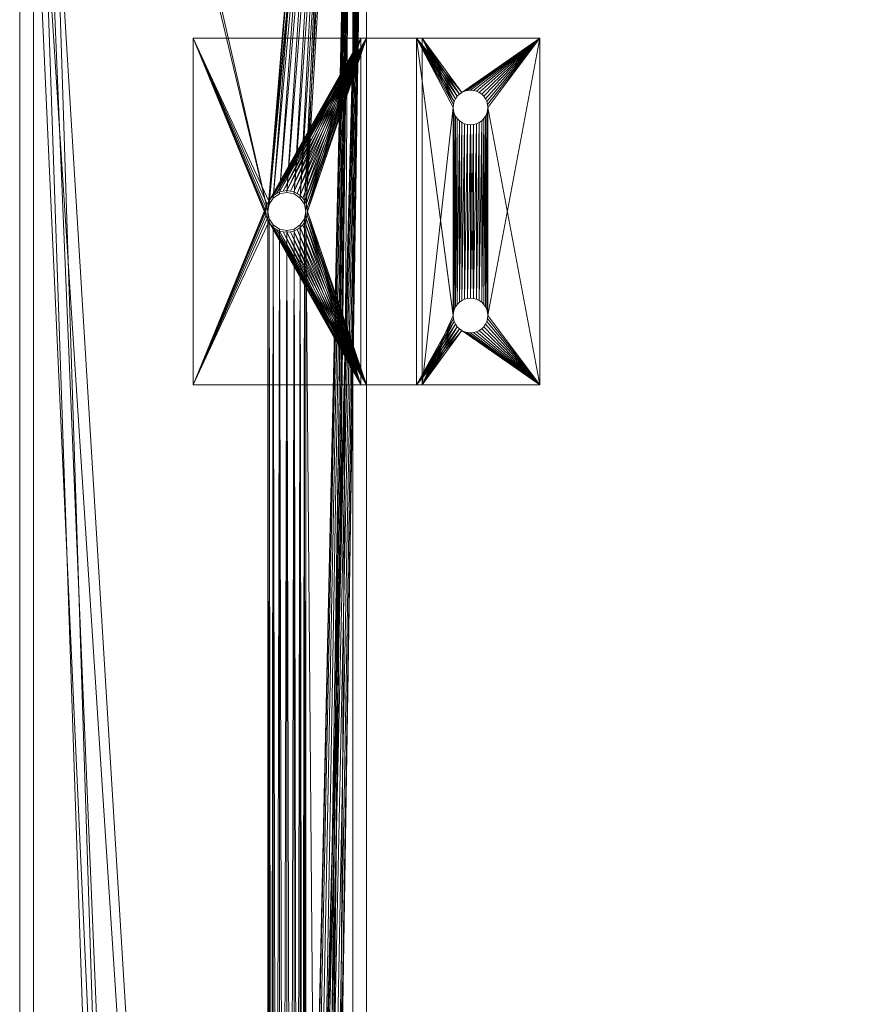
# Model space of a CAD drawing. Header units: millimetres. Extents: x -2623 to 24971, y -2173 to 12621.
# Tile 499 of 656: x 0 to 123, y 936 to 1078. Entities that reach past the tile are written whole.
import ezdxf

# ---------------------------------------------------------------- set-up
doc = ezdxf.new("R2010")
doc.units = ezdxf.units.MM
for name, color, linetype, lineweight in [('Track Leg Frames', 6, 'Continuous', 5), ('Track Spacer Bracket', 6, 'Continuous', 5), ('Workstation - Top', 4, 'Continuous', 5)]:
    doc.layers.add(name, color=color, linetype=linetype, lineweight=lineweight)

msp = doc.modelspace()

# ---------------------------------------------------------------- meshes
at = {"layer": 'Track Leg Frames'}
mesh = msp.add_polyface(dxfattribs=at)
corners = [(48, 2, 683.5), (41.25, 150, 683.5), (48, 1198, 683.5), (35.75, 1050, 683.5), (35.75, 600, 683.5), (35.75, 150, 683.5), (2, 1198, 683.5), (2, 2, 683.5), (35.96, 151.05, 683.5), (35.96, 598.95, 683.5), (36.56, 598.06, 683.5), (36.56, 151.94, 683.5), (37.45, 597.46, 683.5), (37.45, 152.54, 683.5), (38.5, 597.25, 683.5), (38.5, 152.75, 683.5), (39.55, 597.46, 683.5), (39.55, 152.54, 683.5), (40.44, 598.06, 683.5), (40.44, 151.94, 683.5), (41.04, 598.95, 683.5), (41.04, 151.05, 683.5), (41.25, 600, 683.5), (50, 0, 685.5), (41.25, 1050, 685.5), (41.25, 600, 685.5), (41.25, 150, 685.5), (41.04, 598.95, 685.5), (41.04, 151.05, 685.5), (40.44, 598.06, 685.5), (40.44, 151.94, 685.5), (39.55, 597.46, 685.5), (39.55, 152.54, 685.5), (38.5, 597.25, 685.5), (38.5, 152.75, 685.5), (37.45, 597.46, 685.5), (37.45, 152.54, 685.5), (36.56, 598.06, 685.5), (36.56, 151.94, 685.5), (35.96, 598.95, 685.5), (35.96, 151.05, 685.5), (35.75, 600, 685.5), (35.75, 150, 685.5), (35.75, 1050, 685.5), (0, 0, 685.5), (0, 1200, 685.5), (48, 48, 637.5), (48, 1152, 637.5), (41.25, 600, 637.5), (41.04, 598.95, 637.5), (40.44, 598.06, 637.5), (39.55, 597.46, 637.5), (38.5, 597.25, 637.5), (37.45, 597.46, 637.5), (36.56, 598.06, 637.5), (35.96, 598.95, 637.5), (35.75, 600, 637.5), (2, 1152, 637.5), (2, 48, 637.5), (50, 50, 635.5), (0, 50, 635.5), (0, 1150, 635.5), (35.75, 600, 635.5), (35.96, 598.95, 635.5), (36.56, 598.06, 635.5), (37.45, 597.46, 635.5), (38.5, 597.25, 635.5), (39.55, 597.46, 635.5), (40.44, 598.06, 635.5), (41.04, 598.95, 635.5), (41.25, 600, 635.5), (50, 1200, 685.5)]
mesh.append_faces([[corners[k] for k in face] for face in [(62, 56, 55, 63), (4, 41, 39, 9), (63, 55, 54, 64), (9, 39, 37, 10), (64, 54, 53, 65), (10, 37, 35, 12), (65, 53, 52, 66), (12, 35, 33, 14), (66, 52, 51, 67), (14, 33, 31, 16), (67, 51, 50, 68), (16, 31, 29, 18), (68, 50, 49, 69), (18, 29, 27, 20), (69, 49, 48, 70), (20, 27, 25, 22)]])
mesh.append_faces([[corners[k] for k in face] for face in [(46, 57, 58)]], dxfattribs={"vtx0": -1})
mesh.append_faces([[corners[k] for k in face] for face in [(0, 1, 2), (6, 5, 7), (9, 5, 4), (34, 35, 36), (44, 42, 45), (2, 46, 0), (45, 60, 44)]], dxfattribs={"vtx0": -1, "vtx1": -1})
mesh.append_faces([[corners[k] for k in face] for face in [(3, 4, 5), (23, 24, 25), (42, 41, 43)]], dxfattribs={"vtx0": -1, "vtx1": -1, "vtx2": -1})
mesh.append_faces([[corners[k] for k in face] for face in [(8, 9, 10), (11, 10, 12), (13, 12, 14), (15, 14, 16), (17, 16, 18), (19, 18, 20), (21, 20, 22), (26, 25, 27), (28, 27, 29), (30, 29, 31), (32, 31, 33), (34, 33, 35), (36, 35, 37), (38, 37, 39), (40, 39, 41), (46, 48, 49), (46, 49, 50), (46, 50, 51), (46, 51, 52), (46, 52, 53), (46, 53, 54), (46, 54, 55), (46, 55, 56), (59, 62, 63), (59, 63, 64), (59, 64, 65), (59, 65, 66), (59, 66, 67), (59, 67, 68), (59, 68, 69), (59, 69, 70)]], dxfattribs={"vtx0": -1, "vtx2": -1})
mesh.append_faces([[corners[k] for k in face] for face in [(46, 47, 48), (6, 7, 58), (71, 23, 59)]], dxfattribs={"vtx1": -1, "vtx2": -1})
mesh.append_faces([[corners[k] for k in face] for face in [(59, 60, 61)]], dxfattribs={"vtx2": -1})
mesh = msp.add_polyface(dxfattribs=at)
corners = [(48, 1198, 683.5), (41.25, 150, 683.5), (41.25, 600, 683.5), (41.25, 1050, 683.5), (41.04, 601.05, 683.5), (41.04, 1048.95, 683.5), (40.44, 601.94, 683.5), (40.44, 1048.06, 683.5), (39.55, 602.54, 683.5), (39.55, 1047.46, 683.5), (38.5, 602.75, 683.5), (38.5, 1047.25, 683.5), (37.45, 602.54, 683.5), (37.45, 1047.46, 683.5), (36.56, 601.94, 683.5), (36.56, 1048.06, 683.5), (35.96, 601.05, 683.5), (35.96, 1048.95, 683.5), (35.75, 600, 683.5), (35.75, 1050, 683.5), (35.75, 150, 683.5), (2, 1198, 683.5), (50, 1200, 685.5), (41.25, 1050, 685.5), (50, 0, 685.5), (35.75, 150, 685.5), (35.75, 1050, 685.5), (0, 1200, 685.5), (35.96, 1048.95, 685.5), (35.96, 601.05, 685.5), (36.56, 601.94, 685.5), (36.56, 1048.06, 685.5), (37.45, 602.54, 685.5), (37.45, 1047.46, 685.5), (38.5, 602.75, 685.5), (38.5, 1047.25, 685.5), (39.55, 602.54, 685.5), (39.55, 1047.46, 685.5), (40.44, 601.94, 685.5), (40.44, 1048.06, 685.5), (41.04, 601.05, 685.5), (41.04, 1048.95, 685.5), (41.25, 600, 685.5), (35.75, 600, 685.5), (48, 48, 637.5), (35.75, 600, 637.5), (2, 1152, 637.5), (48, 1152, 637.5), (35.96, 601.05, 637.5), (36.56, 601.94, 637.5), (37.45, 602.54, 637.5), (38.5, 602.75, 637.5), (39.55, 602.54, 637.5), (40.44, 601.94, 637.5), (41.04, 601.05, 637.5), (41.25, 600, 637.5), (50, 50, 635.5), (0, 1150, 635.5), (35.75, 600, 635.5), (41.25, 600, 635.5), (50, 1150, 635.5), (41.04, 601.05, 635.5), (40.44, 601.94, 635.5), (39.55, 602.54, 635.5), (38.5, 602.75, 635.5), (37.45, 602.54, 635.5), (36.56, 601.94, 635.5), (35.96, 601.05, 635.5), (2, 48, 637.5), (0, 50, 635.5)]
mesh.append_faces([[corners[k] for k in face] for face in [(59, 55, 54, 61), (2, 42, 40, 4), (61, 54, 53, 62), (4, 40, 38, 6), (62, 53, 52, 63), (6, 38, 36, 8), (63, 52, 51, 64), (8, 36, 34, 10), (64, 51, 50, 65), (10, 34, 32, 12), (65, 50, 49, 66), (12, 32, 30, 14), (66, 49, 48, 67), (14, 30, 29, 16), (67, 48, 45, 58), (16, 29, 43, 18)]])
mesh.append_faces([[corners[k] for k in face] for face in [(9, 10, 11), (11, 12, 13), (22, 23, 24), (35, 36, 37), (29, 26, 43), (56, 59, 60)]], dxfattribs={"vtx0": -1, "vtx1": -1})
mesh.append_faces([[corners[k] for k in face] for face in [(0, 1, 2), (19, 20, 21), (25, 26, 27), (44, 45, 46), (56, 57, 58)]], dxfattribs={"vtx0": -1, "vtx1": -1, "vtx2": -1})
mesh.append_faces([[corners[k] for k in face] for face in [(3, 2, 4), (5, 4, 6), (7, 6, 8), (9, 8, 10), (11, 10, 12), (13, 12, 14), (15, 14, 16), (17, 16, 18), (28, 29, 30), (31, 30, 32), (33, 32, 34), (35, 34, 36), (37, 36, 38), (39, 38, 40), (41, 40, 42), (47, 45, 48), (47, 48, 49), (47, 49, 50), (47, 50, 51), (47, 51, 52), (47, 52, 53), (47, 53, 54), (47, 54, 55), (60, 59, 61), (60, 61, 62), (60, 62, 63), (60, 63, 64), (60, 64, 65), (60, 65, 66), (60, 66, 67), (60, 67, 58), (21, 68, 46), (0, 47, 44), (27, 57, 69), (22, 56, 60)]], dxfattribs={"vtx0": -1, "vtx2": -1})
mesh = msp.add_polyface(dxfattribs=at)
corners = [(48, 1198, 683.5), (41.25, 600, 683.5), (41.25, 1050, 683.5), (41.04, 601.05, 683.5), (41.04, 1048.95, 683.5), (40.44, 601.94, 683.5), (40.44, 1048.06, 683.5), (39.55, 602.54, 683.5), (39.55, 1047.46, 683.5), (37.45, 1047.46, 683.5), (36.56, 601.94, 683.5), (36.56, 1048.06, 683.5), (35.96, 601.05, 683.5), (35.96, 1048.95, 683.5), (35.75, 600, 683.5), (35.75, 1050, 683.5), (41.04, 1051.05, 683.5), (40.44, 1051.94, 683.5), (39.55, 1052.54, 683.5), (38.5, 1052.75, 683.5), (37.45, 1052.54, 683.5), (36.56, 1051.94, 683.5), (35.96, 1051.05, 683.5), (2, 1198, 683.5), (40.44, 1051.94, 685.5), (41.04, 1051.05, 685.5), (50, 1200, 685.5), (41.25, 1050, 685.5), (0, 1200, 685.5), (35.75, 1050, 685.5), (35.96, 601.05, 685.5), (35.96, 1048.95, 685.5), (36.56, 601.94, 685.5), (36.56, 1048.06, 685.5), (37.45, 602.54, 685.5), (37.45, 1047.46, 685.5), (38.5, 602.75, 685.5), (38.5, 1047.25, 685.5), (39.55, 1047.46, 685.5), (40.44, 601.94, 685.5), (40.44, 1048.06, 685.5), (41.04, 601.05, 685.5), (41.04, 1048.95, 685.5), (41.25, 600, 685.5), (35.96, 1051.05, 685.5), (36.56, 1051.94, 685.5), (37.45, 1052.54, 685.5), (38.5, 1052.75, 685.5), (39.55, 1052.54, 685.5), (38.5, 1047.25, 683.5), (48, 1152, 637.5), (2, 1152, 637.5), (35.75, 600, 637.5), (50, 1150, 635.5), (35.75, 600, 635.5), (0, 1150, 635.5), (48, 1152, 18.5), (2, 1152, 18.5), (48, 1152, 15.5), (48, 1152, 5.5), (2, 1152, 5.5), (2, 1152, 15.5), (21.46, 1170.79, 15.5), (23.12, 1169.83, 15.5), (24.04, 1169.58, 15.5), (25, 1169.5, 15.5), (25.96, 1169.58, 15.5), (25.96, 1169.58, 18.5), (25, 1169.5, 18.5), (24.04, 1169.58, 18.5), (23.12, 1169.83, 18.5), (21.46, 1170.79, 18.5), (0, 1150, 5.5), (50, 1150, 5.5)]
mesh.append_faces([[corners[k] for k in face] for face in [(2, 27, 25, 16), (16, 25, 24, 17), (17, 24, 48, 18), (18, 48, 47, 19), (19, 47, 46, 20), (20, 46, 45, 21), (21, 45, 44, 22), (22, 44, 29, 15), (15, 29, 31, 13), (13, 31, 33, 11), (11, 33, 35, 9), (9, 35, 37, 49), (49, 37, 38, 8), (8, 38, 40, 6), (6, 40, 42, 4), (4, 42, 27, 2), (50, 56, 57, 51), (58, 59, 60, 61), (72, 73, 53, 55), (60, 59, 73, 72)]])
mesh.append_faces([[corners[k] for k in face] for face in [(2, 3, 4), (4, 5, 6), (6, 7, 8), (9, 10, 11), (11, 12, 13), (13, 14, 15), (0, 15, 23), (28, 29, 26), (29, 30, 31), (31, 32, 33), (33, 34, 35), (35, 36, 37), (38, 39, 40), (40, 41, 42), (42, 43, 27), (53, 54, 55), (56, 71, 57)]], dxfattribs={"vtx0": -1, "vtx1": -1})
mesh.append_faces([[corners[k] for k in face] for face in [(0, 1, 2)]], dxfattribs={"vtx0": -1, "vtx1": -1, "vtx2": -1})
mesh.append_faces([[corners[k] for k in face] for face in [(0, 2, 16), (0, 16, 17), (0, 17, 18), (0, 18, 19), (0, 19, 20), (0, 20, 21), (0, 21, 22), (0, 22, 15), (26, 25, 27), (26, 29, 44), (26, 44, 45), (26, 45, 46), (26, 46, 47), (26, 47, 48), (26, 48, 24), (58, 63, 64), (58, 64, 65), (58, 65, 66), (56, 67, 68), (56, 68, 69), (56, 69, 70)]], dxfattribs={"vtx0": -1, "vtx2": -1})
mesh.append_faces([[corners[k] for k in face] for face in [(24, 25, 26), (50, 51, 52), (58, 61, 62)]], dxfattribs={"vtx1": -1, "vtx2": -1})
at = {"layer": 'Track Spacer Bracket'}
mesh = msp.add_polyface(dxfattribs=at)
corners = [(25, 1075, 687.5), (25, 1025, 687.5), (35.68, 1048.97, 687.5), (49.18, 1025, 687.5), (39.53, 1047.18, 687.5), (39.02, 1047.05, 687.5), (38.5, 1047, 687.5), (37.98, 1047.05, 687.5), (37.47, 1047.18, 687.5), (37, 1047.4, 687.5), (36.57, 1047.7, 687.5), (36.2, 1048.07, 687.5), (35.9, 1048.5, 687.5), (50, 1025, 685.5), (25, 1025, 685.5), (35.9, 1048.5, 685.5), (36.2, 1048.07, 685.5), (36.57, 1047.7, 685.5), (37, 1047.4, 685.5), (37.47, 1047.18, 685.5), (37.98, 1047.05, 685.5), (38.5, 1047, 685.5), (39.02, 1047.05, 685.5), (39.53, 1047.18, 685.5), (35.68, 1051.03, 685.5), (35.55, 1050.52, 685.5), (35.5, 1050, 685.5), (35.55, 1049.48, 685.5), (35.68, 1048.97, 685.5), (41.45, 1049.48, 685.5), (41.45, 1049.48, 687.5), (41.5, 1050, 687.5), (41.5, 1050, 685.5), (41.32, 1048.97, 685.5), (41.32, 1048.97, 687.5), (41.1, 1048.5, 685.5), (41.1, 1048.5, 687.5), (40.8, 1048.07, 685.5), (40.8, 1048.07, 687.5), (40.43, 1047.7, 685.5), (40.43, 1047.7, 687.5), (40, 1047.4, 685.5), (40, 1047.4, 687.5), (35.55, 1049.48, 687.5), (35.5, 1050, 687.5)]
mesh.append_faces([[corners[k] for k in face] for face in [(29, 30, 31, 32), (33, 34, 30, 29), (35, 36, 34, 33), (37, 38, 36, 35), (39, 40, 38, 37), (41, 42, 40, 39), (23, 4, 42, 41), (22, 5, 4, 23), (21, 6, 5, 22), (20, 7, 6, 21), (19, 8, 7, 20), (18, 9, 8, 19), (17, 10, 9, 18), (16, 11, 10, 17), (15, 12, 11, 16), (28, 2, 12, 15), (27, 43, 2, 28), (26, 44, 43, 27)]])
mesh.append_faces([[corners[k] for k in face] for face in [(13, 1, 14)]], dxfattribs={"vtx0": -1})
mesh.append_faces([[corners[k] for k in face] for face in [(3, 12, 1), (2, 1, 12), (1, 13, 3)]], dxfattribs={"vtx0": -1, "vtx1": -1})
mesh.append_faces([[corners[k] for k in face] for face in [(3, 4, 5), (3, 5, 6), (3, 6, 7), (3, 7, 8), (3, 8, 9), (3, 9, 10), (3, 10, 11), (3, 11, 12), (13, 15, 16), (13, 16, 17), (13, 17, 18), (13, 18, 19), (13, 19, 20), (13, 20, 21), (13, 21, 22), (13, 22, 23), (14, 24, 25), (14, 25, 26), (14, 26, 27), (14, 27, 28), (14, 28, 15)]], dxfattribs={"vtx0": -1, "vtx2": -1})
mesh.append_faces([[corners[k] for k in face] for face in [(0, 1, 2), (13, 14, 15)]], dxfattribs={"vtx1": -1, "vtx2": -1})
mesh = msp.add_polyface(dxfattribs=at)
corners = [(49.18, 1075, 687.5), (25, 1075, 687.5), (35.9, 1051.5, 687.5), (36.2, 1051.93, 687.5), (36.57, 1052.3, 687.5), (37, 1052.6, 687.5), (37.47, 1052.82, 687.5), (37.98, 1052.95, 687.5), (38.5, 1053, 687.5), (39.02, 1052.95, 687.5), (39.53, 1052.82, 687.5), (35.68, 1048.97, 687.5), (35.55, 1049.48, 687.5), (35.5, 1050, 687.5), (35.55, 1050.52, 687.5), (35.68, 1051.03, 687.5), (25, 1025, 685.5), (25, 1075, 685.5), (35.68, 1051.03, 685.5), (50, 1075, 685.5), (39.02, 1052.95, 685.5), (38.5, 1053, 685.5), (37.98, 1052.95, 685.5), (37.47, 1052.82, 685.5), (37, 1052.6, 685.5), (36.57, 1052.3, 685.5), (36.2, 1051.93, 685.5), (35.9, 1051.5, 685.5), (35.55, 1050.52, 685.5), (35.5, 1050, 685.5), (39.53, 1052.82, 685.5), (40, 1052.6, 685.5), (40, 1052.6, 687.5), (40.43, 1052.3, 685.5), (40.43, 1052.3, 687.5), (40.8, 1051.93, 685.5), (40.8, 1051.93, 687.5), (41.1, 1051.5, 685.5), (41.1, 1051.5, 687.5), (41.32, 1051.03, 685.5), (41.32, 1051.03, 687.5), (41.45, 1050.52, 685.5), (41.45, 1050.52, 687.5), (41.5, 1050, 685.5), (41.5, 1050, 687.5), (25, 1025, 687.5)]
mesh.append_faces([[corners[k] for k in face] for face in [(28, 14, 13, 29), (18, 15, 14, 28), (27, 2, 15, 18), (26, 3, 2, 27), (25, 4, 3, 26), (24, 5, 4, 25), (23, 6, 5, 24), (22, 7, 6, 23), (21, 8, 7, 22), (20, 9, 8, 21), (30, 10, 9, 20), (31, 32, 10, 30), (33, 34, 32, 31), (35, 36, 34, 33), (37, 38, 36, 35), (39, 40, 38, 37), (41, 42, 40, 39), (43, 44, 42, 41), (17, 16, 45, 1)]])
mesh.append_faces([[corners[k] for k in face] for face in [(19, 27, 17), (18, 17, 27)]], dxfattribs={"vtx0": -1, "vtx1": -1})
mesh.append_faces([[corners[k] for k in face] for face in [(0, 2, 3), (0, 3, 4), (0, 4, 5), (0, 5, 6), (0, 6, 7), (0, 7, 8), (0, 8, 9), (0, 9, 10), (1, 11, 12), (1, 12, 13), (1, 13, 14), (1, 14, 15), (1, 15, 2), (19, 20, 21), (19, 21, 22), (19, 22, 23), (19, 23, 24), (19, 24, 25), (19, 25, 26), (19, 26, 27), (19, 1, 0)]], dxfattribs={"vtx0": -1, "vtx2": -1})
mesh.append_faces([[corners[k] for k in face] for face in [(17, 1, 19)]], dxfattribs={"vtx1": -1})
mesh.append_faces([[corners[k] for k in face] for face in [(0, 1, 2), (16, 17, 18)]], dxfattribs={"vtx1": -1, "vtx2": -1})
mesh = msp.add_polyface(dxfattribs=at)
corners = [(62.54, 1064.57, 695), (62.54, 1035.43, 695), (62.65, 1064.14, 695), (62.65, 1035.86, 695), (62.83, 1063.75, 695), (62.83, 1036.25, 695), (63.08, 1063.39, 695), (57.18, 1075, 695), (62.5, 1035, 695), (62.5, 1065, 695), (62.54, 1065.43, 695), (62.65, 1065.86, 695), (62.83, 1066.25, 695), (63.08, 1066.61, 695), (63.39, 1066.92, 695), (63.75, 1067.17, 695), (62.83, 1066.25, 693), (62.65, 1065.86, 693), (58, 1075, 693), (62.54, 1065.43, 693), (58, 1025, 693), (62.5, 1065, 693), (62.5, 1035, 693), (62.54, 1064.57, 693), (62.54, 1035.43, 693), (62.65, 1064.14, 693), (62.65, 1035.86, 693), (62.83, 1063.75, 693), (63.75, 1067.17, 693), (63.39, 1066.92, 693), (63.08, 1066.61, 693), (49.18, 1075, 687.5), (39.53, 1052.82, 687.5), (40, 1052.6, 687.5), (40.43, 1052.3, 687.5), (40.8, 1051.93, 687.5), (41.1, 1051.5, 687.5), (41.32, 1051.03, 687.5), (41.45, 1050.52, 687.5), (41.5, 1050, 687.5), (50, 1075, 685.5), (41.5, 1050, 685.5), (41.45, 1050.52, 685.5), (41.32, 1051.03, 685.5), (41.1, 1051.5, 685.5), (40.8, 1051.93, 685.5), (40.43, 1052.3, 685.5), (40, 1052.6, 685.5), (39.53, 1052.82, 685.5), (39.02, 1052.95, 685.5), (50, 1025, 685.5)]
mesh.append_faces([[corners[k] for k in face] for face in [(25, 2, 4, 27), (23, 0, 2, 25), (21, 9, 0, 23), (19, 10, 9, 21), (17, 11, 10, 19), (16, 12, 11, 17), (18, 20, 50, 40)]])
mesh.append_faces([[corners[k] for k in face] for face in [(0, 1, 2), (2, 3, 4), (4, 5, 6), (9, 1, 0), (18, 19, 20), (40, 31, 18)]], dxfattribs={"vtx0": -1, "vtx1": -1})
mesh.append_faces([[corners[k] for k in face] for face in [(7, 8, 9)]], dxfattribs={"vtx0": -1, "vtx1": -1, "vtx2": -1})
mesh.append_faces([[corners[k] for k in face] for face in [(7, 9, 10), (7, 10, 11), (7, 11, 12), (7, 12, 13), (7, 13, 14), (7, 14, 15), (18, 17, 19), (20, 19, 21), (22, 21, 23), (24, 23, 25), (26, 25, 27), (18, 28, 29), (18, 29, 30), (18, 30, 16), (31, 32, 33), (31, 33, 34), (31, 34, 35), (31, 35, 36), (31, 36, 37), (31, 37, 38), (31, 38, 39), (40, 41, 42), (40, 42, 43), (40, 43, 44), (40, 44, 45), (40, 45, 46), (40, 46, 47), (40, 47, 48), (40, 48, 49), (18, 31, 7)]], dxfattribs={"vtx0": -1, "vtx2": -1})
mesh.append_faces([[corners[k] for k in face] for face in [(16, 17, 18)]], dxfattribs={"vtx1": -1, "vtx2": -1})
mesh = msp.add_polyface(dxfattribs=at)
corners = [(62.65, 1064.14, 695), (62.54, 1035.43, 695), (62.65, 1035.86, 695), (62.83, 1063.75, 695), (62.83, 1036.25, 695), (62.83, 1033.75, 695), (62.65, 1034.14, 695), (57.18, 1025, 695), (62.54, 1034.57, 695), (57.18, 1075, 695), (62.5, 1035, 695), (62.5, 1065, 695), (63.75, 1032.83, 695), (63.39, 1033.08, 695), (63.08, 1033.39, 695), (58, 1025, 693), (62.5, 1065, 693), (62.5, 1035, 693), (62.54, 1064.57, 693), (62.54, 1035.43, 693), (62.65, 1064.14, 693), (62.65, 1035.86, 693), (62.83, 1063.75, 693), (62.83, 1036.25, 693), (62.54, 1034.57, 693), (62.65, 1034.14, 693), (62.83, 1033.75, 693), (63.08, 1033.39, 693), (63.39, 1033.08, 693), (63.75, 1032.83, 693), (49.18, 1075, 687.5), (41.5, 1050, 687.5), (49.18, 1025, 687.5), (41.45, 1049.48, 687.5), (41.32, 1048.97, 687.5), (41.1, 1048.5, 687.5), (40.8, 1048.07, 687.5), (40.43, 1047.7, 687.5), (40, 1047.4, 687.5), (39.53, 1047.18, 687.5), (50, 1025, 685.5), (39.53, 1047.18, 685.5), (40, 1047.4, 685.5), (40.43, 1047.7, 685.5), (40.8, 1048.07, 685.5), (41.1, 1048.5, 685.5), (41.32, 1048.97, 685.5), (41.45, 1049.48, 685.5), (41.5, 1050, 685.5), (50, 1075, 685.5)]
mesh.append_faces([[corners[k] for k in face] for face in [(25, 6, 5, 26), (24, 8, 6, 25), (17, 10, 8, 24), (19, 1, 10, 17), (21, 2, 1, 19), (23, 4, 2, 21), (30, 32, 7, 9)]])
mesh.append_faces([[corners[k] for k in face] for face in [(7, 8, 9), (17, 18, 19), (19, 20, 21), (21, 22, 23), (30, 31, 32), (40, 48, 49), (32, 15, 7)]], dxfattribs={"vtx0": -1, "vtx1": -1})
mesh.append_faces([[corners[k] for k in face] for face in [(15, 16, 17)]], dxfattribs={"vtx0": -1, "vtx1": -1, "vtx2": -1})
mesh.append_faces([[corners[k] for k in face] for face in [(0, 1, 2), (3, 2, 4), (7, 6, 8), (9, 8, 10), (11, 10, 1), (7, 12, 13), (7, 13, 14), (7, 14, 5), (15, 17, 24), (15, 24, 25), (15, 25, 26), (15, 26, 27), (15, 27, 28), (15, 28, 29), (32, 31, 33), (32, 33, 34), (32, 34, 35), (32, 35, 36), (32, 36, 37), (32, 37, 38), (32, 38, 39), (40, 41, 42), (40, 42, 43), (40, 43, 44), (40, 44, 45), (40, 45, 46), (40, 46, 47), (40, 47, 48), (32, 40, 15)]], dxfattribs={"vtx0": -1, "vtx2": -1})
mesh.append_faces([[corners[k] for k in face] for face in [(5, 6, 7)]], dxfattribs={"vtx1": -1, "vtx2": -1})
mesh = msp.add_polyface(dxfattribs=at)
corners = [(75, 1075, 695), (57.18, 1075, 695), (63.75, 1067.17, 695), (64.14, 1067.35, 695), (64.57, 1067.46, 695), (65, 1067.5, 695), (65.43, 1067.46, 695), (65.86, 1067.35, 695), (66.25, 1067.17, 695), (66.61, 1066.92, 695), (66.92, 1066.61, 695), (67.17, 1066.25, 695), (67.35, 1065.86, 695), (67.46, 1065.43, 695), (67.5, 1065, 695), (75, 1075, 693), (67.5, 1065, 693), (67.46, 1065.43, 693), (67.35, 1065.86, 693), (67.17, 1066.25, 693), (66.92, 1066.61, 693), (66.61, 1066.92, 693), (66.25, 1067.17, 693), (65.86, 1067.35, 693), (65.43, 1067.46, 693), (65, 1067.5, 693), (64.57, 1067.46, 693), (64.14, 1067.35, 693), (63.75, 1067.17, 693), (58, 1075, 693), (67.46, 1064.57, 693), (67.46, 1064.57, 695), (67.35, 1064.14, 693), (67.35, 1064.14, 695), (63.08, 1066.61, 693), (63.08, 1066.61, 695), (62.83, 1066.25, 695), (62.83, 1066.25, 693), (63.39, 1066.92, 693), (63.39, 1066.92, 695)]
mesh.append_faces([[corners[k] for k in face] for face in [(30, 31, 14, 16), (32, 33, 31, 30), (34, 35, 36, 37), (38, 39, 35, 34), (28, 2, 39, 38), (27, 3, 2, 28), (26, 4, 3, 27), (25, 5, 4, 26), (24, 6, 5, 25), (23, 7, 6, 24), (22, 8, 7, 23), (21, 9, 8, 22), (20, 10, 9, 21), (19, 11, 10, 20), (18, 12, 11, 19), (17, 13, 12, 18), (16, 14, 13, 17)]])
mesh.append_faces([[corners[k] for k in face] for face in [(15, 1, 0)]], dxfattribs={"vtx0": -1})
mesh.append_faces([[corners[k] for k in face] for face in [(15, 28, 29), (29, 1, 15)]], dxfattribs={"vtx0": -1, "vtx1": -1})
mesh.append_faces([[corners[k] for k in face] for face in [(0, 2, 3), (0, 3, 4), (0, 4, 5), (0, 5, 6), (0, 6, 7), (0, 7, 8), (0, 8, 9), (0, 9, 10), (0, 10, 11), (0, 11, 12), (0, 12, 13), (0, 13, 14), (15, 16, 17), (15, 17, 18), (15, 18, 19), (15, 19, 20), (15, 20, 21), (15, 21, 22), (15, 22, 23), (15, 23, 24), (15, 24, 25), (15, 25, 26), (15, 26, 27), (15, 27, 28)]], dxfattribs={"vtx0": -1, "vtx2": -1})
mesh.append_faces([[corners[k] for k in face] for face in [(0, 1, 2)]], dxfattribs={"vtx1": -1, "vtx2": -1})
mesh = msp.add_polyface(dxfattribs=at)
corners = [(67.5, 1035, 695), (75, 1025, 695), (67.5, 1065, 695), (67.46, 1035.43, 695), (67.46, 1064.57, 695), (67.35, 1035.86, 695), (67.35, 1064.14, 695), (67.17, 1036.25, 695), (67.17, 1063.75, 695), (66.92, 1036.61, 695), (66.92, 1063.39, 695), (66.61, 1036.92, 695), (66.61, 1063.08, 695), (66.25, 1037.17, 695), (66.25, 1062.83, 695), (65.86, 1037.35, 695), (65.86, 1062.65, 695), (65.43, 1037.46, 695), (63.08, 1063.39, 695), (62.83, 1036.25, 695), (63.08, 1036.61, 695), (63.39, 1063.08, 695), (63.39, 1036.92, 695), (63.75, 1062.83, 695), (63.75, 1037.17, 695), (64.14, 1062.65, 695), (64.14, 1037.35, 695), (64.57, 1062.54, 695), (64.57, 1037.46, 695), (65, 1062.5, 695), (65, 1037.5, 695), (62.83, 1036.25, 693), (63.08, 1063.39, 693), (63.08, 1036.61, 693), (63.39, 1063.08, 693), (63.39, 1036.92, 693), (63.75, 1062.83, 693), (63.75, 1037.17, 693), (64.14, 1062.65, 693), (64.14, 1037.35, 693), (64.57, 1062.54, 693), (64.57, 1037.46, 693), (65, 1062.5, 693), (65, 1037.5, 693), (65.43, 1062.54, 693), (65.43, 1037.46, 693), (65.86, 1062.65, 693), (65.86, 1037.35, 693), (66.25, 1062.83, 693), (66.25, 1037.17, 693), (66.61, 1063.08, 693), (66.61, 1036.92, 693), (66.92, 1063.39, 693), (66.92, 1036.61, 693), (67.17, 1063.75, 693), (67.17, 1036.25, 693), (67.35, 1064.14, 693), (67.35, 1035.86, 693), (67.46, 1064.57, 693), (67.46, 1035.43, 693), (67.5, 1065, 693), (67.5, 1035, 693), (75, 1075, 693), (75, 1025, 693)]
mesh.append_faces([[corners[k] for k in face] for face in [(33, 20, 19, 31), (35, 22, 20, 33), (37, 24, 22, 35), (39, 26, 24, 37), (41, 28, 26, 39), (43, 30, 28, 41), (45, 17, 30, 43), (47, 15, 17, 45), (49, 13, 15, 47), (51, 11, 13, 49), (53, 9, 11, 51), (55, 7, 9, 53), (57, 5, 7, 55)]])
mesh.append_faces([[corners[k] for k in face] for face in [(0, 2, 3), (3, 4, 5), (5, 6, 7), (7, 8, 9), (9, 10, 11), (11, 12, 13), (13, 14, 15), (15, 16, 17), (31, 32, 33), (33, 34, 35), (35, 36, 37), (37, 38, 39), (39, 40, 41), (41, 42, 43), (43, 44, 45), (45, 46, 47), (47, 48, 49), (49, 50, 51), (51, 52, 53), (53, 54, 55), (55, 56, 57), (57, 58, 59), (59, 60, 61)]], dxfattribs={"vtx0": -1, "vtx1": -1})
mesh.append_faces([[corners[k] for k in face] for face in [(0, 1, 2)]], dxfattribs={"vtx0": -1, "vtx1": -1, "vtx2": -1})
mesh.append_faces([[corners[k] for k in face] for face in [(18, 19, 20), (21, 20, 22), (23, 22, 24), (25, 24, 26), (27, 26, 28), (29, 28, 30), (29, 30, 17), (61, 62, 63)]], dxfattribs={"vtx0": -1, "vtx2": -1})
mesh = msp.add_polyface(dxfattribs=at)
corners = [(67.46, 1035.43, 695), (67.5, 1065, 695), (67.46, 1064.57, 695), (67.35, 1035.86, 695), (67.35, 1064.14, 695), (67.17, 1036.25, 695), (67.17, 1063.75, 695), (66.92, 1036.61, 695), (66.92, 1063.39, 695), (66.61, 1036.92, 695), (66.61, 1063.08, 695), (66.25, 1037.17, 695), (66.25, 1062.83, 695), (65.86, 1037.35, 695), (65.86, 1062.65, 695), (65.43, 1037.46, 695), (65.43, 1062.54, 695), (65, 1062.5, 695), (63.08, 1063.39, 695), (63.08, 1036.61, 695), (63.39, 1063.08, 695), (63.39, 1036.92, 695), (63.75, 1062.83, 695), (63.75, 1037.17, 695), (64.14, 1062.65, 695), (64.14, 1037.35, 695), (64.57, 1062.54, 695), (64.57, 1037.46, 695), (75, 1075, 695), (75, 1025, 695), (62.83, 1036.25, 693), (62.83, 1063.75, 693), (63.08, 1063.39, 693), (63.08, 1036.61, 693), (63.39, 1063.08, 693), (63.39, 1036.92, 693), (63.75, 1062.83, 693), (63.75, 1037.17, 693), (64.14, 1062.65, 693), (64.14, 1037.35, 693), (64.57, 1062.54, 693), (64.57, 1037.46, 693), (65, 1062.5, 693), (65, 1037.5, 693), (65.43, 1062.54, 693), (65.43, 1037.46, 693), (65.86, 1062.65, 693), (65.86, 1037.35, 693), (66.25, 1062.83, 693), (66.25, 1037.17, 693), (66.61, 1063.08, 693), (66.61, 1036.92, 693), (66.92, 1063.39, 693), (66.92, 1036.61, 693), (67.17, 1063.75, 693), (67.17, 1036.25, 693), (67.35, 1064.14, 693), (67.35, 1035.86, 693), (67.46, 1064.57, 693), (67.46, 1035.43, 693), (67.5, 1065, 693), (67.5, 1035, 693), (75, 1075, 693), (62.83, 1063.75, 695), (75, 1025, 693)]
mesh.append_faces([[corners[k] for k in face] for face in [(54, 6, 4, 56), (52, 8, 6, 54), (50, 10, 8, 52), (48, 12, 10, 50), (46, 14, 12, 48), (44, 16, 14, 46), (42, 17, 16, 44), (40, 26, 17, 42), (38, 24, 26, 40), (36, 22, 24, 38), (34, 20, 22, 36), (32, 18, 20, 34), (31, 63, 18, 32), (28, 29, 64, 62)]])
mesh.append_faces([[corners[k] for k in face] for face in [(18, 19, 20), (20, 21, 22), (22, 23, 24), (24, 25, 26), (26, 27, 17), (28, 1, 29)]], dxfattribs={"vtx0": -1, "vtx1": -1})
mesh.append_faces([[corners[k] for k in face] for face in [(61, 60, 62)]], dxfattribs={"vtx0": -1, "vtx1": -1, "vtx2": -1})
mesh.append_faces([[corners[k] for k in face] for face in [(0, 1, 2), (3, 2, 4), (5, 4, 6), (7, 6, 8), (9, 8, 10), (11, 10, 12), (13, 12, 14), (15, 14, 16), (15, 16, 17), (30, 31, 32), (33, 32, 34), (35, 34, 36), (37, 36, 38), (39, 38, 40), (41, 40, 42), (43, 42, 44), (45, 44, 46), (47, 46, 48), (49, 48, 50), (51, 50, 52), (53, 52, 54), (55, 54, 56), (57, 56, 58), (59, 58, 60)]], dxfattribs={"vtx0": -1, "vtx2": -1})
mesh = msp.add_polyface(dxfattribs=at)
corners = [(67.46, 1034.57, 695), (75, 1025, 695), (67.5, 1035, 695), (67.35, 1034.14, 695), (67.17, 1033.75, 695), (66.92, 1033.39, 695), (66.61, 1033.08, 695), (66.25, 1032.83, 695), (65.86, 1032.65, 695), (65.43, 1032.54, 695), (65, 1032.5, 695), (64.57, 1032.54, 695), (64.14, 1032.65, 695), (63.75, 1032.83, 695), (57.18, 1025, 695), (75, 1025, 693), (58, 1025, 693), (63.75, 1032.83, 693), (64.14, 1032.65, 693), (64.57, 1032.54, 693), (65, 1032.5, 693), (65.43, 1032.54, 693), (65.86, 1032.65, 693), (66.25, 1032.83, 693), (66.61, 1033.08, 693), (66.92, 1033.39, 693), (67.17, 1033.75, 693), (67.35, 1034.14, 693), (67.46, 1034.57, 693), (67.5, 1035, 693), (63.39, 1033.08, 693), (63.39, 1033.08, 695), (63.08, 1033.39, 693), (63.08, 1033.39, 695), (62.83, 1033.75, 693), (62.83, 1033.75, 695), (67.46, 1035.43, 693), (67.46, 1035.43, 695), (67.35, 1035.86, 695), (67.35, 1035.86, 693)]
mesh.append_faces([[corners[k] for k in face] for face in [(28, 0, 2, 29), (27, 3, 0, 28), (26, 4, 3, 27), (25, 5, 4, 26), (24, 6, 5, 25), (23, 7, 6, 24), (22, 8, 7, 23), (21, 9, 8, 22), (20, 10, 9, 21), (19, 11, 10, 20), (18, 12, 11, 19), (17, 13, 12, 18), (30, 31, 13, 17), (32, 33, 31, 30), (34, 35, 33, 32), (36, 37, 38, 39), (29, 2, 37, 36)]])
mesh.append_faces([[corners[k] for k in face] for face in [(14, 15, 1)]], dxfattribs={"vtx0": -1})
mesh.append_faces([[corners[k] for k in face] for face in [(0, 1, 2), (1, 13, 14)]], dxfattribs={"vtx0": -1, "vtx1": -1})
mesh.append_faces([[corners[k] for k in face] for face in [(1, 0, 3), (1, 3, 4), (1, 4, 5), (1, 5, 6), (1, 6, 7), (1, 7, 8), (1, 8, 9), (1, 9, 10), (1, 10, 11), (1, 11, 12), (1, 12, 13), (15, 17, 18), (15, 18, 19), (15, 19, 20), (15, 20, 21), (15, 21, 22), (15, 22, 23), (15, 23, 24), (15, 24, 25), (15, 25, 26), (15, 26, 27), (15, 27, 28), (15, 28, 29), (14, 16, 15)]], dxfattribs={"vtx0": -1, "vtx2": -1})
mesh.append_faces([[corners[k] for k in face] for face in [(15, 16, 17)]], dxfattribs={"vtx1": -1, "vtx2": -1})
at = {"layer": 'Workstation - Top'}
mesh = msp.add_polyface(dxfattribs=at)
corners = [(0, 0, 695), (1500, 0, 695), (1500, 1200, 695), (0, 1200, 695), (0, 0, 720), (1500, 0, 720), (1500, 1200, 720), (0, 1200, 720)]
mesh.append_faces([[corners[k] for k in face] for face in [(0, 1, 5, 4), (1, 2, 6, 5), (2, 3, 7, 6), (3, 0, 4, 7), (0, 3, 2, 1), (4, 5, 6, 7)]])

doc.saveas('drawing.dxf')
